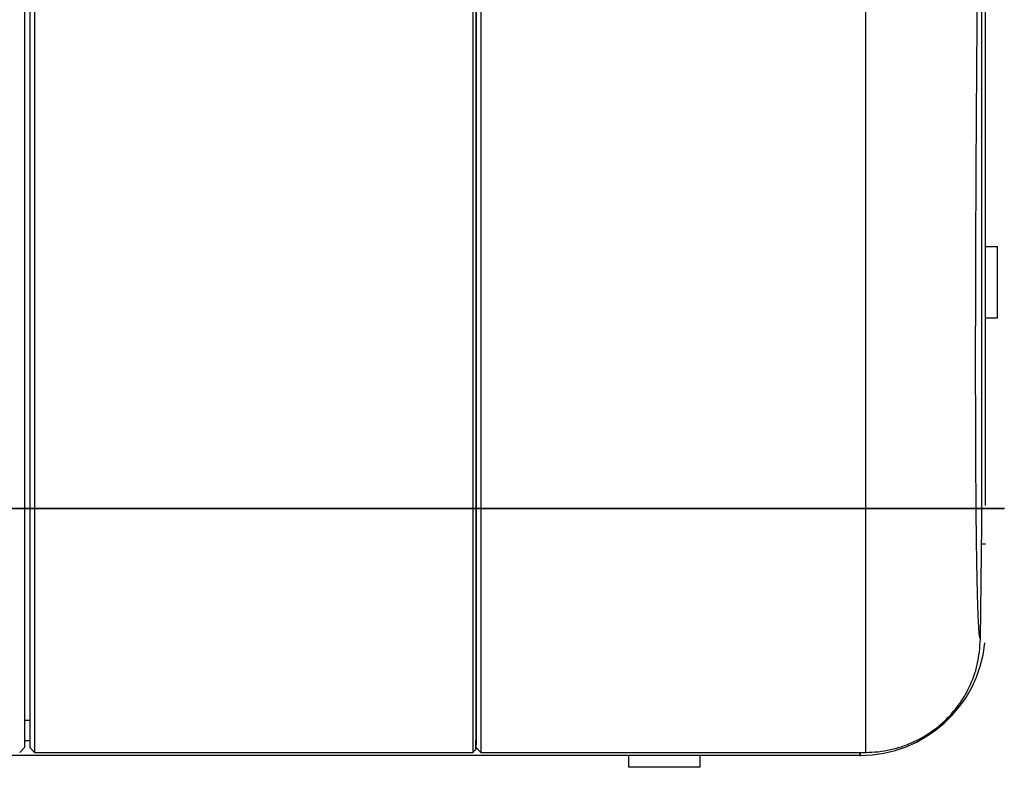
# Model space of a CAD drawing. Header units: millimetres. Extents: x -382 to 385, y -44 to 2191.
# Tile 305 of 339: x 220 to 385, y -44 to 82. Entities that reach past the tile are written whole.
import ezdxf

# ---------------------------------------------------------------- set-up
doc = ezdxf.new("R2010")
doc.units = ezdxf.units.MM
for name, color, linetype, true_color in [('ORTHO$6', 7, 'CONTINUOUS', 0xffffff), ('ORTHO$7', 7, 'CONTINUOUS', 0xffffff), ('ORTHO$8', 7, 'CONTINUOUS', 0xffffff)]:
    doc.layers.add(name, color=color, linetype=linetype, true_color=true_color)

msp = doc.modelspace()

# ---------------------------------------------------------------- linework, layer by layer
at = {"layer": 'ORTHO$6', "color": 7, "linetype": 'Continuous'}
for p, q in [((-359, 0, 1330.52), (361, 0, 1330.52)), ((361, 0, 1330.02), (-359, 0, 1330.02)), ((360.9, 0, 1369.52), (-358.9, 0, 1369.52)), ((-357.5, 0, 228.02), (359.5, 0, 228.02)), ((-354.5, 0), (356.5, 0)), ((-354, 0, 15.5), (356, 0, 15.5)), ((356, 0, 226.5), (-354, 0, 226.5)), ((174, 0, 1087.22), (354, 0, 1087.22)), ((354, 0, 1277.22), (174, 0, 1277.22)), ((256, 0, -18), (253.75, 0, -0.5)), ((304, 0, -0.5), (253.75, 0, -0.5)), ((304, 0, -18), (256, 0, -18)), ((258.5, 0, 130), (258.5, 0, 137.4)), ((272.5, 0, -20), (271.5, 0, -18)), ((304, 0, -20), (272.5, 0, -20)), ((293.5, 0, 137.4), (293.5, 0, 130)), ((304, 0, -18), (352, 0, -18)), ((304, 0, -0.5), (354.25, 0, -0.5)), ((304, 0, -20), (335.5, 0, -20)), ((307, 0, 1330.53), (307, 0, 1330.02)), ((308.5, 0, 1330.02), (308.5, 0, 1330.52)), ((311.5, 0, 1330.02), (311.5, 0, 1330.52)), ((312, 0, 1330.02), (312, 0, 1330.52)), ((319.9, 0, 1330.02), (319.9, 0, 1330.52)), ((328, 0, 1330.02), (328, 0, 1330.52)), ((336.5, 0, -18), (335.5, 0, -20)), ((336, 0, 1330.52), (336, 0, 1330.02)), ((336.5, 0, 1330.02), (336.5, 0, 1330.52)), ((339.5, 0, 1330.52), (339.5, 0, 1330.02)), ((339.5, 0, 1330.02), (339.5, 0, 1330.52)), ((341.95, 0, 1097.22), (341.95, 0, 1096.72)), ((341.95, 0, 1096.72), (343.45, 0, 1096.72)), ((341.95, 0, 1097.72), (341.95, 0, 1097.22)), ((343.45, 0, 1097.72), (341.95, 0, 1097.72)), ((341.95, 0, 1267.72), (341.95, 0, 1267.22)), ((343.45, 0, 1267.72), (341.95, 0, 1267.72)), ((341.95, 0, 1267.22), (341.95, 0, 1266.72)), ((341.95, 0, 1266.72), (343.45, 0, 1266.72)), ((342.5, 0, 1330.52), (342.5, 0, 1330.02)), ((343.45, 0, 1096.72), (343.5, 0, 1096.67)), ((343.5, 0, 1097.77), (343.45, 0, 1097.72)), ((343.5, 0, 1267.77), (343.45, 0, 1267.72)), ((343.45, 0, 1266.72), (343.5, 0, 1266.67)), ((343.5, 0, 1095.17), (344.5, 0, 1095.17)), ((343.5, 0, 1096.67), (343.5, 0, 1095.17)), ((343.5, 0, 1099.27), (343.5, 0, 1097.77)), ((344.5, 0, 1099.27), (343.5, 0, 1099.27)), ((343.5, 0, 1269.27), (343.5, 0, 1267.77)), ((344.5, 0, 1269.27), (343.5, 0, 1269.27)), ((343.5, 0, 1265.17), (344.5, 0, 1265.17)), ((343.5, 0, 1266.67), (343.5, 0, 1265.17)), ((344.5, 0, 1096.67), (344.55, 0, 1096.72)), ((344.5, 0, 1095.17), (344.5, 0, 1096.67)), ((344.5, 0, 1097.77), (344.5, 0, 1099.27)), ((344.55, 0, 1097.72), (344.5, 0, 1097.77)), ((344.5, 0, 1267.77), (344.5, 0, 1269.27)), ((344.55, 0, 1267.72), (344.5, 0, 1267.77)), ((344.5, 0, 1266.67), (344.55, 0, 1266.72)), ((344.5, 0, 1265.17), (344.5, 0, 1266.67)), ((344.55, 0, 1096.72), (346.05, 0, 1096.72)), ((346.05, 0, 1097.72), (344.55, 0, 1097.72)), ((346.05, 0, 1267.72), (344.55, 0, 1267.72)), ((344.55, 0, 1266.72), (346.05, 0, 1266.72)), ((346.05, 0, 1096.72), (346.05, 0, 1097.22)), ((346.05, 0, 1097.22), (346.05, 0, 1097.72)), ((346.05, 0, 1267.22), (346.05, 0, 1267.72)), ((346.05, 0, 1266.72), (346.05, 0, 1267.22)), ((351, 0, 226.52), (351, 0, 226.5)), ((351, 0, 228.02), (351, 0, 226.52)), ((354.25, 0, -0.5), (352, 0, -18)), ((352, 0, 1330.02), (352, 0, 1330.52)), ((354.5, 0, 226.5), (354.5, 0, 228.02)), ((354.5, 0, 228.02), (354.5, 0, 226.5)), ((356, 0, 224), (356, 0, 226.5)), ((356, 0, 15.5), (356, 0, 18)), ((357.1, 0, 8.16), (356.5, 0, 8.16)), ((356.5, 0, 228.02), (356.5, 0, 226)), ((356.5, 0, 4), (356.5, 0, 16)), ((356.5, 0), (356.5, 0, 4)), ((357, 0, 226.5), (356.5, 0, 226.5)), ((356.5, 0, 15.5), (357, 0, 15.5)), ((356.5, 0, 16), (356.5, 0, 17.5)), ((356.5, 0, 224.5), (356.5, 0, 226)), ((356.5, 0, 14.02), (360.5, 0, 14.02)), ((356.5, 0, 15.02), (359.5, 0, 15.02)), ((373, 0, 15.5), (357, 0, 15.5)), ((357, 0, 226.5), (373, 0, 226.5)), ((357, 0, 228.03), (357, 0, 226.51)), ((357.1, 0, 8.16), (357.1, 0, 9.16)), ((357.1, 0, 11.76), (357.1, 0, 9.16)), ((359, 0, 1092.22), (359, 0, 1272.22)), ((359.5, 0, 230.52), (359.5, 0, 228.02)), ((361, 0, 1329.02), (359.5, 0, 1327.52)), ((362, 0, 1219.72), (359.5, 0, 1219.72)), ((362, 0, 230.52), (359.5, 0, 230.52)), ((359.5, 0, 1144.72), (362, 0, 1144.72)), ((361, 0, 228.02), (359.5, 0, 228.02)), ((359.5, 0, 1218.72), (361.5, 0, 1218.72)), ((361.5, 0, 1145.72), (359.5, 0, 1145.72)), ((361, 0, 1329.02), (359.5, 0, 1327.52)), ((360.5, 0, 14.02), (361, 0, 14.02)), ((360.71, 0, 1330.32), (365, 0, 1330.32)), ((360.9, 0, 1367.02), (360.9, 0, 1365.02)), ((361, 0, 1365.02), (360.9, 0, 1365.02)), ((360.9, 0, 1367.02), (360.9, 0, 1369.52)), ((360.9, 0, 1369.52), (361, 0, 1369.52)), ((360.9, 0, 1367.02), (360.9, 0, 1363.52)), ((360.9, 0, 15.15), (360.9, 0, 15.5)), ((360.9, 0, 1363.66), (361.88, 0, 1363.66)), ((360.9, 0, 1364.52), (361, 0, 1364.52)), ((361, 0, 228.02), (362, 0, 228.02)), ((362, 0, 1329.02), (361, 0, 1329.02)), ((361, 0, 1329.02), (361, 0, 1329.02)), ((361, 0, 1330.02), (361, 0, 1330.02)), ((362, 0, 1330.02), (361, 0, 1330.02)), ((361, 0, 1333.02), (361, 0, 1330.52)), ((361, 0, 1348.11), (361, 0, 1333.02)), ((361, 0, 1219.72), (361, 0, 1219.22)), ((361, 0, 228.02), (361, 0, 228.52)), ((361, 0, 228.52), (361, 0, 230.52)), ((361, 0, 1144.72), (361, 0, 1145.22)), ((361, 0, 1219.22), (361, 0, 1218.72)), ((361, 0, 1145.72), (361, 0, 1145.22)), ((362, 0, 1329.02), (361, 0, 1329.02)), ((361, 0, 1330.02), (361, 0, 1329.02)), ((361, 0, 14.02), (361, 0, 14.07)), ((361, 0, 1331.04), (361.52, 0, 1331.04)), ((361, 0, 1331.6), (364.42, 0, 1331.6)), ((370.87, 0, 1358.4), (361.29, 0, 1348.82)), ((370.87, 0, 1357.9), (361.29, 0, 1348.32)), ((374, 0, 14.02), (361.5, 0, 14.02)), ((374, 0, 15.02), (361.5, 0, 15.02)), ((363.25, 0, 1331.04), (361.52, 0, 1331.04)), ((361.75, 0, 1331.04), (361.75, 0, 1331.11)), ((361.75, 0, 1331.11), (361.9, 0, 1331.11)), ((362.25, 0, 1331.11), (361.9, 0, 1331.11)), ((362, 0, 1309.42), (363, 0, 1309.42)), ((363, 0, 1302.62), (362, 0, 1302.62)), ((362, 0, 235.62), (363, 0, 239.35)), ((363, 0, 235.21), (362, 0, 235.48)), ((362, 0, 228.02), (363, 0, 228.02)), ((362, 0, 229.02), (363, 0, 229.02)), ((363, 0, 1330.02), (362, 0, 1330.02)), ((362, 0, 1329.02), (363, 0, 1329.02)), ((362, 0, 1329.02), (362, 0, 1330.02)), ((363, 0, 229.52), (362, 0, 229.52)), ((362, 0, 1328.52), (364, 0, 1328.52)), ((362, 0, 1219.22), (362, 0, 1218.22)), ((362, 0, 1146.22), (362, 0, 1145.22)), ((362, 0, 1144.72), (362, 0, 1145.22)), ((362, 0, 1219.22), (362, 0, 1219.72)), ((362, 0, 228.02), (362, 0, 228.52)), ((362, 0, 228.52), (362, 0, 230.52)), ((362, 0, 1219.72), (362, 0, 1329.02)), ((362, 0, 230.52), (362, 0, 1144.72)), ((362, 0, 1218.22), (362, 0, 1146.22)), ((362.25, 0, 1331.11), (362.25, 0, 1331.04)), ((363, 0, 229.02), (363, 0, 228.02)), ((363, 0, 228.02), (378.5, 0, 228.02)), ((363, 0, 229.02), (378.5, 0, 229.02)), ((363, 0, 1330.02), (363, 0, 1329.02)), ((364, 0, 1330.02), (363, 0, 1330.02)), ((363, 0, 1329.02), (364, 0, 1329.02)), ((379.5, 0, 229.52), (363, 0, 229.52)), ((363, 0, 229.52), (363, 0, 1327.52)), ((363.35, 0, 1331.02), (363.8, 0, 1331.02)), ((363.8, 0, 1333.02), (363.8, 0, 1346.95)), ((364.8, 0, 1331.52), (363.8, 0, 1331.52)), ((363.8, 0, 1330.52), (364.8, 0, 1330.52)), ((363.8, 0, 1331.52), (363.8, 0, 1330.52)), ((363.8, 0, 1332.52), (363.8, 0, 1333.02)), ((364, 0, 1330.02), (378.5, 0, 1330.02)), ((364, 0, 1329.02), (378.5, 0, 1329.02)), ((364, 0, 1328.52), (379.5, 0, 1328.52)), ((364.09, 0, 1347.66), (372.51, 0, 1356.07)), ((376.5, 0, 1332.02), (364.8, 0, 1332.02)), ((379.5, 0, 1331.52), (364.8, 0, 1331.52)), ((379.5, 0, 1330.52), (364.8, 0, 1330.52)), ((365, 0, 1328.52), (365, 0, 1329.02)), ((365, 0, 1330.02), (365, 0, 1330.52)), ((367, 0, 1331.52), (367, 0, 1332.02)), ((371, 0, 1332.02), (371, 0, 1331.52)), ((373, 0, 1330.52), (373, 0, 1330.02)), ((373, 0, 1329.02), (373, 0, 1328.52)), ((378.5, 0, 226.5), (373, 0, 226.5)), ((378.5, 0, 15.5), (373, 0, 15.5)), ((374, 0, 14.02), (375, 0, 14.02)), ((375, 0, 15.02), (374, 0, 15.02)), ((375, 0, 15.02), (375, 0, 14.02)), ((375, 0, 14.02), (376, 0, 14.02)), ((375, 0, 15.02), (376, 0, 15.02)), ((379.5, 0, 225.5), (376, 0, 225.5)), ((376, 0, 16.5), (379.5, 0, 16.5)), ((378.5, 0, 225.5), (376, 0, 225.5)), ((378.5, 0, 16.5), (376, 0, 16.5)), ((376, 0, 1348.52), (377.5, 0, 1348.52)), ((376, 0, 14.02), (378.5, 0, 14.02)), ((376, 0, 15.02), (378.5, 0, 15.02)), ((376.88, 0, 1331.6), (378.91, 0, 1331.6)), ((379.5, 0, 1333.02), (377.5, 0, 1333.02)), ((379.5, 0, 1332.52), (377.5, 0, 1332.52)), ((378, 0, 221.5), (378, 0, 20.5)), ((378, 0, 1329.02), (378, 0, 1328.52)), ((378, 0, 1329.02), (378.58, 0, 1329.02)), ((378.5, 0, 225.5), (379.5, 0, 225.5)), ((379.5, 0, 226.5), (378.5, 0, 226.5)), ((378.5, 0, 15.5), (379.5, 0, 15.5)), ((379.5, 0, 16.5), (378.5, 0, 16.5)), ((378.5, 0, 228.02), (379.5, 0, 228.02)), ((379.5, 0, 229.02), (378.5, 0, 229.02)), ((379.5, 0, 1330.02), (378.5, 0, 1330.02)), ((378.5, 0, 1329.02), (379.5, 0, 1329.02)), ((378.5, 0, 14.02), (379.5, 0, 14.02)), ((379.5, 0, 15.02), (378.5, 0, 15.02)), ((378.91, 0, 1331.6), (378.89, 0, 1332.52)), ((378.91, 0, 1331.52), (378.91, 0, 1331.6)), ((378.91, 0, 1332.52), (378.92, 0, 1331.52)), ((381.5, 0, 16.5), (379.5, 0, 16.5)), ((381.5, 0, 225.5), (379.5, 0, 225.5)), ((379.5, 0, 225.5), (379.5, 0, 226.5)), ((379.5, 0, 15.5), (379.5, 0, 16.5)), ((379.5, 0, 225.5), (381.5, 0, 225.5)), ((379.5, 0, 16.5), (381.5, 0, 16.5)), ((381.5, 0, 229.02), (379.5, 0, 229.02)), ((379.5, 0, 228.02), (379.5, 0, 229.02)), ((381.5, 0, 1329.02), (379.5, 0, 1329.02)), ((379.5, 0, 1329.02), (379.5, 0, 1330.02)), ((380.5, 0, 1330.02), (379.5, 0, 1330.02)), ((379.5, 0, 1328.52), (381.5, 0, 1328.52)), ((379.5, 0, 229.52), (381.5, 0, 229.52)), ((381.5, 0, 15.02), (379.5, 0, 15.02)), ((379.5, 0, 14.02), (379.5, 0, 15.02)), ((379.5, 0, 1328.58), (379.5, 0, 1329.02)), ((379.85, 0, 15.52), (381.5, 0, 15.52)), ((382, 0, 1333.02), (381.33, 0, 1333.02)), ((381.4, 0, 1329.85), (381.4, 0, 1330.88)), ((382, 0, 1332.52), (381.95, 0, 1332.52)), ((384, 0, 1300.02), (382, 0, 1300.02)), ((382, 0, 1312.02), (384, 0, 1312.02)), ((382, 0, 18), (382, 0, 224)), ((383, 0, 1294.02), (382, 0, 1294.02)), ((383, 0, 1326.02), (382, 0, 1326.02)), ((382, 0, 1087.22), (383, 0, 1087.22)), ((382, 0, 1333.02), (382, 0, 1348.52)), ((382, 0, 230.52), (382, 0, 1327.52)), ((382, 0, 1332.52), (382, 0, 1333.02)), ((382, 0, 16.52), (382, 0, 17.98)), ((382, 0, 224.04), (382, 0, 230.54)), ((382, 0, 15.52), (382, 0, 16.52)), ((384.2, 0, 1091.62), (383, 0, 1091.62)), ((384.2, 0, 1278.42), (383, 0, 1278.42)), ((383, 0, 1289.62), (384.2, 0, 1289.62)), ((383, 0, 1130.52), (384, 0, 1130.52)), ((384, 0, 1118.52), (383, 0, 1118.52)), ((383, 0, 1102.82), (384.2, 0, 1102.82)), ((383, 0, 1289.02), (383, 0, 1294.02)), ((383, 0, 1294.02), (383, 0, 1295.02)), ((383, 0, 1325.02), (383, 0, 1326.02)), ((383, 0, 1289.02), (383, 0, 1092.22)), ((383, 0, 1326.02), (383, 0, 1327.02)), ((383, 0, 1087.22), (383, 0, 1092.22)), ((383, 0, 1295.02), (383, 0, 1300.02)), ((383, 0, 1312.02), (383, 0, 1325.02)), ((383, 0, 1327.52), (383, 0, 1327.02)), ((384, 0, 1306.02), (384, 0, 1312.02)), ((384, 0, 1306.02), (384, 0, 1300.02)), ((384, 0, 1124.52), (384, 0, 1130.52)), ((384, 0, 1124.52), (384, 0, 1118.52)), ((384.2, 0, 1091.62), (384.2, 0, 1094.16)), ((384.2, 0, 1094.16), (384.2, 0, 1102.82)), ((384.2, 0, 1278.42), (384.2, 0, 1280.96)), ((384.2, 0, 1280.96), (384.2, 0, 1289.62)), ((385.17, 0, 1096.5), (384.93, 0, 1096.5)), ((385.17, 0, 1283.3), (384.93, 0, 1283.3)), ((385.17, 0, 1097.94), (385.1, 0, 1097.94)), ((385.17, 0, 1097.96), (385.1, 0, 1097.96)), ((385.17, 0, 1284.74), (385.1, 0, 1284.74)), ((385.17, 0, 1284.76), (385.1, 0, 1284.76))]:
    msp.add_line(p, q, dxfattribs=at)
at = {"layer": 'ORTHO$6', "color": 252, "linetype": 'Continuous'}
for p, q in [((361, 0, 1333.02), (-359, 0, 1333.02)), ((-358.9, 0, 1367.02), (360.9, 0, 1367.02)), ((359.5, 0, 230.52), (-357.5, 0, 230.52)), ((-357.5, 0, 1327.52), (359.5, 0, 1327.52)), ((356.5, 0, 4), (-354.5, 0, 4)), ((356, 0, 18), (-354, 0, 18)), ((-354, 0, 224), (356, 0, 224)), ((351, 0, 226.52), (-349, 0, 226.52)), ((304, 0, -0.5), (304, 0, 0)), ((304, 0, -0.5), (304, 0, -18)), ((304, 0, -20), (304, 0, -18)), ((332, 0, 1330.52), (332, 0, 1330.02)), ((340, 0, 1097.22), (341.95, 0, 1097.22)), ((340, 0, 1267.22), (341.95, 0, 1267.22)), ((348, 0, 1097.22), (346.05, 0, 1097.22)), ((348, 0, 1267.22), (346.05, 0, 1267.22)), ((356.5, 0, 9.16), (357.1, 0, 9.16)), ((359.5, 0, 1327.52), (359.5, 0, 1219.72)), ((359.5, 0, 1144.72), (359.5, 0, 230.52)), ((360.5, 0, 14.23), (360.5, 0, 14.02)), ((360.51, 0, 1330.16), (360.51, 0, 1330.02)), ((361, 0, 1367.02), (360.9, 0, 1367.02)), ((362, 0, 228.52), (361, 0, 228.52)), ((361, 0, 1330.02), (361, 0, 1329.02)), ((361, 0, 1369.52), (361, 0, 1367.02)), ((361, 0, 1367.02), (361, 0, 1365.02)), ((362, 0, 1145.22), (361, 0, 1145.22)), ((361, 0, 1219.22), (362, 0, 1219.22)), ((361, 0, 15.11), (361, 0, 15.5)), ((361, 0, 1365.02), (361, 0, 1364.52)), ((361.29, 0, 14.02), (361.29, 0, 14.03)), ((361.9, 0, 1331.11), (361.9, 0, 1331.04)), ((362, 0, 1306.02), (363, 0, 1306.02)), ((364, 0, 1329.02), (364, 0, 1330.02)), ((364.8, 0, 1330.52), (364.8, 0, 1331.52)), ((374, 0, 15.02), (374, 0, 14.02)), ((376, 0, 14.02), (376, 0, 15.02)), ((379.5, 0, 1348.52), (377.5, 0, 1348.52)), ((378.5, 0, 16.5), (378.5, 0, 15.5)), ((378.5, 0, 226.5), (378.5, 0, 225.5)), ((378.5, 0, 229.02), (378.5, 0, 228.02)), ((378.5, 0, 1330.02), (378.5, 0, 1329.02)), ((378.5, 0, 15.02), (378.5, 0, 14.02)), ((378.58, 0, 1329.02), (378.58, 0, 1329.02)), ((379.5, 0, 225.5), (379.5, 0, 16.5)), ((379.5, 0, 1333.02), (379.5, 0, 1348.52)), ((382, 0, 1348.52), (379.5, 0, 1348.52)), ((379.5, 0, 1328.52), (379.5, 0, 229.52)), ((379.5, 0, 1328.58), (379.5, 0, 1328.52)), ((379.5, 0, 1333.02), (379.5, 0, 1332.52)), ((379.5, 0, 229.53), (379.5, 0, 229.02)), ((379.5, 0, 228.04), (379.5, 0, 226.51)), ((379.6, 0, 1331.53), (379.58, 0, 1332.52)), ((382, 0, 1306.02), (384, 0, 1306.02)), ((382, 0, 1289.02), (383, 0, 1289.02)), ((383, 0, 1092.22), (382, 0, 1092.22)), ((382, 0, 1325.02), (383, 0, 1325.02)), ((383, 0, 1295.02), (382, 0, 1295.02)), ((383, 0, 1327.02), (382, 0, 1327.02)), ((383, 0, 1094.16), (384.2, 0, 1094.16)), ((383, 0, 1280.96), (384.2, 0, 1280.96)), ((383, 0, 1124.52), (384, 0, 1124.52))]:
    msp.add_line(p, q, dxfattribs=at)
at = {"layer": 'ORTHO$6', "color": 7, "linetype": 'Continuous', "extrusion": (0, -1, 0)}
for centre, radius in [((263.5, 1182.22), 92.5), ((367, 60.5), 2), ((367, 181.5), 2), ((367, 181.5), 1.45), ((367, 60.5), 1.45)]:
    msp.add_circle(centre, radius, dxfattribs=at)
at = {"layer": 'ORTHO$6', "color": 7, "linetype": 'Continuous', "extrusion": (0, 1, 0)}
for radius in [19, 16, 14.2]:
    msp.add_circle((-276, 130), radius, dxfattribs=at)
for centre, radius, start, end in [((-220.5, 1322.47), 8.3, 104.0957, 114.5396), ((-276, 130), 17.5, 180, 0), ((-276, 130), 17.8, 10.5356, 169.4644), ((-298.63, -12), 15, 50.0555, 53.1306), ((-309.37, -12), 15, 126.8694, 129.9445), ((-344, 1097.22), 5.6, 0, 180), ((-344, 1267.22), 5.6, 0, 180), ((-344, 1097.22), 4, 0, 180), ((-344, 1267.22), 4, 0, 180), ((-353, 1331.02), 1, 270, 329.9991), ((-354, 1092.22), 5, 180, 270), ((-354, 1272.22), 5, 90, 180), ((-357, 16), 0.5, 270, 0), ((-357, 226), 0.5, 0, 90), ((-361.5, 16.52), 2.5, 270, 335.8125), ((-360, 1331.02), 1, 210.0009, 270), ((-361.5, 16.52), 1.5, 270, 316.9322), ((-361, 1348.52), 15, 89.618, 130.904), ((-361, 1348.52), 21, 90, 180), ((-361, 1348.02), 16.5, 90, 178.2633), ((-361.5, 1218.22), 0.5, 90, 180), ((-361.5, 1146.22), 0.5, 180, 270), ((-362, 1321.12), 10, 88.5675, 90), ((-364, 1327.52), 1, 0, 90), ((-362, 1321.12), 10, 97.1808, 100.3698), ((-364.8, 1346.95), 1, 0, 45), ((-364.8, 1333.02), 1, 270, 0), ((-364.8, 1332.52), 1, 270, 0), ((-370.17, 1359.11), 1, 130.904, 225), ((-370.17, 1358.61), 1, 165.5239, 225), ((-373.21, 1355.37), 1, 45, 150.7493), ((-373, 20.5), 5, 180, 270), ((-373, 221.5), 5, 90, 180), ((-361, 1348.52), 15, 150.7493, 180), ((-376.5, 1333.02), 1, 180, 270), ((-376.5, 1332.52), 1, 180, 270), ((-379.5, 224), 2.5, 90, 143.1301), ((-379.5, 1333.02), 1.5, 180, 270), ((-379.5, 1327.52), 2.5, 90, 143.1301), ((-376.7, 1284.02), 8.5, 151.9275, 173.8259), ((-376.7, 1097.22), 8.5, 151.9275, 173.8259), ((-376.7, 1284.02), 8.5, 186.1741, 208.0725), ((-376.7, 1097.22), 8.5, 186.1741, 208.0725)]:
    msp.add_arc(centre, radius, start, end, dxfattribs=at)
at = {"layer": 'ORTHO$6', "color": 7, "linetype": 'Continuous', "extrusion": (0, -1, 0)}
for centre, radius, start, end in [((344, 1097.22), 5.6, 180, 0), ((344, 1267.22), 5.6, 180, 0), ((344, 1097.22), 4, 180, 0), ((344, 1267.22), 4, 180, 0), ((356, 17.5), 0.5, 0, 90), ((356, 224.5), 0.5, 270, 0), ((356.4, 11.76), 0.7, 0, 81.7861), ((359.5, 1145.22), 0.5, 90, 270), ((359.5, 1219.22), 0.5, 90, 270), ((361, 1348.52), 16.5, 0, 90), ((362, 1348.11), 1, 135, 180), ((362, 1347.61), 1, 135, 180), ((361, 235.75), 2.5, 293.5746, 323.1223), ((379.5, 18), 2.5, 270, 323.1301), ((379.5, 230.52), 2.5, 270, 323.1301), ((379.5, 230.52), 1.5, 270, 318.1894), ((379.5, 1333.02), 2.5, 270, 0), ((379.5, 1327.52), 1.5, 41.8106, 90), ((379.5, 16.52), 2.5, 270, 323.1301), ((379.5, 16.52), 1.5, 270, 318.1894), ((379.5, 1332.52), 2.5, 270, 0), ((380.5, 1327.52), 2.5, 0, 90), ((379.5, 18), 2.5, 323.1301, 0), ((379.5, 224), 2.5, 0, 36.8699), ((379.5, 230.52), 2.5, 323.1301, 0), ((379.5, 1327.52), 2.5, 0, 36.8699), ((379.5, 16.52), 2.5, 323.1301, 0)]:
    msp.add_arc(centre, radius, start, end, dxfattribs=at)
at = {"layer": 'ORTHO$6', "color": 252, "linetype": 'Continuous', "extrusion": (0, -1, 0)}
msp.add_arc((361, 1348.52), 18.5, 0, 90, dxfattribs=at)
at = {"layer": 'ORTHO$6', "color": 7, "linetype": 'Continuous', "extrusion": (0, 1, 0)}
for centre, major_axis, ratio, start_param, end_param in [((220.26, 0, 1322.47), (0, 0, -8.3), 0.383049, 3.385566, 3.44409), ((220.12, 0, 1322.94), (6.36, 0, 5.22), 0.837182, 5.456095, 5.520512), ((220.74, 0, 1322.47), (0, 0, 8.3), 0.383049, 0.243973, 0.302497), ((362, 0, 1321.12), (0, 0, -10), 0.383049, 3.141593, 3.166595), ((378.58, 0, 1328.32), (1, 0), 0.707107, 4.712389, 5.892654), ((379.5, 0, 1327.52), (1.5, 0), 0.707107, 4.712389, 5.052245), ((376.7, 0, 1096.1), (-8.25, 0), 0.837169, 3.141593, 3.202243), ((376.7, 0, 1096.81), (-8.49, 0), 0.546944, 3.206456, 3.385602), ((376.7, 0, 1096.95), (-8.49, 0), 0.837169, 2.897584, 3.076729), ((376.7, 0, 1097.64), (8.49, 0), 0.546944, 0.064864, 0.244009), ((376.7, 0, 1096.1), (-8.25, 0), 0.837169, 3.080943, 3.141593), ((376.7, 0, 1098.94), (8.25, 0), 0.546944, 6.222535, 6.343835), ((376.7, 0, 1097.5), (8.49, 0), 0.837169, 6.039176, 6.218322), ((376.7, 0, 1282.9), (-8.25, 0), 0.837169, 3.141593, 3.202243), ((376.7, 0, 1283.61), (-8.49, 0), 0.546944, 3.206456, 3.385602), ((376.7, 0, 1283.75), (-8.49, 0), 0.837169, 2.897584, 3.076729), ((376.7, 0, 1284.44), (8.49, 0), 0.546944, 0.064864, 0.244009), ((376.7, 0, 1282.9), (-8.25, 0), 0.837169, 3.080943, 3.141593), ((376.7, 0, 1285.74), (8.25, 0), 0.546944, 6.222535, 6.343835), ((376.7, 0, 1284.3), (8.49, 0), 0.837169, 6.039176, 6.218322), ((376.7, 0, 1097.38), (8.47, 0), 0.978716, 6.27901, 6.287361), ((376.7, 0, 1097.95), (8.47, 0), 0.20522, 6.27901, 6.287361), ((376.7, 0, 1284.18), (8.47, 0), 0.978716, 6.27901, 6.287361), ((376.7, 0, 1284.75), (8.47, 0), 0.20522, 6.27901, 6.287361)]:
    msp.add_ellipse(centre, major_axis=major_axis, ratio=ratio, start_param=start_param, end_param=end_param, dxfattribs=at)
at = {"layer": 'ORTHO$6', "color": 252, "linetype": 'Continuous', "extrusion": (0, 1, 0)}
for centre, major_axis, ratio, start_param, end_param in [((362, 0, 1321.12), (0, 0, 10), 0.383049, 6.019066, 6.157857), ((362, 0, 1321.12), (0, 0, 10), 0.383049, 6.258183, 6.283185), ((379.4, 0, 1330.85), (2, 0), 0.707107, 6.265732, 6.986624), ((376.7, 0, 1097.22), (-8.5, 0), 0.546944, 3.385171, 3.63155), ((376.7, 0, 1284.02), (-8.5, 0), 0.546944, 3.385171, 3.63155)]:
    msp.add_ellipse(centre, major_axis=major_axis, ratio=ratio, start_param=start_param, end_param=end_param, dxfattribs=at)
at = {"layer": 'ORTHO$6', "color": 7, "linetype": 'Continuous', "extrusion": (0, -1, 0)}
for centre, ratio, start_param, end_param in [((379.5, 0, 18), 0.998667, 5.639684, 6.283185), ((379.5, 0, 224), 0.998667, 0, 0.643501), ((379.5, 0, 1327.52), 0.666667, 0, 0.643501), ((379.5, 0, 230.52), 0.666667, 5.639684, 6.283185), ((379.5, 0, 16.52), 0.666667, 5.639684, 6.283185)]:
    msp.add_ellipse(centre, major_axis=(2.5, 0), ratio=ratio, start_param=start_param, end_param=end_param, dxfattribs=at)
at = {"layer": 'ORTHO$6', "color": 7, "linetype": 'Continuous'}
msp.add_open_spline([(360.9, 0, 1369.52), (360.9, 0, 1369.52), (360.9, 0, 1369.25), (360.9, 0, 1368.33), (360.9, 0, 1367.68), (360.9, 0, 1367.02)], degree=3, knots=[0, 0, 0, 0, 0.5, 0.5, 1, 1, 1, 1], dxfattribs=at)
for points in [[(360.9, 0, 15.02), (360.9, 0, 15.02), (360.9, 0, 15.21), (360.9, 0, 15.5)], [(360.9, 0, 1366.52), (360.9, 0, 1366.62), (360.9, 0, 1366.71), (360.9, 0, 1366.81)], [(379.5, 0, 1333.02), (380.19, 0, 1333.02), (380.87, 0, 1333.02), (381.33, 0, 1333.02)], [(379.5, 0, 1332.52), (380.01, 0, 1332.52), (380.51, 0, 1332.52), (380.92, 0, 1332.52)], [(381.28, 0, 14.78), (381.49, 0, 14.99), (381.67, 0, 15.24), (381.79, 0, 15.52)], [(381.4, 0, 1330.95), (381.4, 0, 1330.91), (381.4, 0, 1330.88), (381.4, 0, 1330.85)]]:
    msp.add_open_spline(points, degree=3, dxfattribs=at)
at = {"layer": 'ORTHO$7', "color": 7, "linetype": 'Continuous'}
for p, q in [((360.9, 0, 14.02), (-358.9, 0, 14.02)), ((-358.9, 0, 1369.02), (360.9, 0, 1369.02)), ((-358.9, 0, 1187.02), (360.9, 0, 1187.02)), ((356.5, 0), (-354.5, 0)), ((-40, 0, 1369.52), (360.9, 0, 1369.52)), ((270.57, 0, 1187.13), (218.66, 0, 1187.13)), ((220.5, 0, 1368.21), (219.7, 0, 1369.01)), ((220.5, 0, 1189.82), (219.7, 0, 1189.02)), ((219.9, 0, 1187.02), (219.9, 0, 1187.13)), ((220.5, 0, 1191.07), (221.4, 0, 1191.07)), ((220.5, 0, 1191.04), (220.5, 0, 1189.82)), ((220.5, 0, 1368.21), (220.5, 0, 1191.04)), ((220.5, 0, 1192.02), (221.4, 0, 1192.02)), ((221.4, 0, 1363.62), (220.5, 0, 1363.62)), ((222.2, 0, 1369.02), (221.4, 0, 1368.22)), ((221.4, 0, 1368.22), (221.4, 0, 1191.04)), ((221.4, 0, 1189.82), (221.4, 0, 1191.04)), ((221.4, 0, 1189.82), (222.2, 0, 1189.02)), ((222.2, 0, 1189.02), (295.88, 0, 1189.02)), ((295.85, 0, 1369.02), (222.2, 0, 1369.02)), ((222.2, 0, 1189.02), (222.2, 0, 1191.05)), ((222.2, 0, 1369.02), (222.2, 0, 1191.05)), ((253.75, 0, -0.5), (256, 0, -18)), ((347.52, 0, -0.5), (253.75, 0, -0.5)), ((345.57, 0, -18), (256, 0, -18)), ((270.57, 0, 1187.13), (271.83, 0, 1189.02)), ((271.17, 0, 1188.02), (272.4, 0, 1188.02)), ((271.5, 0, -18), (272.5, 0, -20)), ((272.4, 0, 1187.85), (272.4, 0, 1189.02)), ((272.4, 0, 1187.02), (272.4, 0, 1187.85)), ((290.63, 0, 1187.85), (272.4, 0, 1187.85)), ((272.5, 0, -20), (331.28, 0, -20)), ((273.93, 0, 1189.02), (273.4, 0, 1188.17)), ((290.63, 0, 1188.17), (273.4, 0, 1188.17)), ((273.4, 0, 1189.02), (273.4, 0, 1188.17)), ((290.62, 0, 1187.02), (290.63, 0, 1187.85)), ((290.65, 0, 1189.02), (290.63, 0, 1188.17)), ((290.63, 0, 1187.85), (290.63, 0, 1188.17)), ((290.67, 0, 1187.02), (290.71, 0, 1189.02)), ((293.65, 0, 1187.02), (293.7, 0, 1189.02)), ((296.38, 0, 1189.52), (295.88, 0, 1189.02)), ((296.38, 0, 1366.33), (296.36, 0, 1368.35)), ((296.39, 0, 1365.53), (296.38, 0, 1366.33)), ((297.2, 0, 1369.02), (296.4, 0, 1368.22)), ((296.4, 0, 1368.22), (296.4, 0, 1191.04)), ((296.4, 0, 1189.82), (296.4, 0, 1191.04)), ((296.4, 0, 1189.82), (297.2, 0, 1189.02)), ((297.2, 0, 1189.02), (361.88, 0, 1189.02)), ((361.88, 0, 1369.02), (297.2, 0, 1369.02)), ((297.2, 0, 1369.02), (297.2, 0, 1191.05)), ((297.2, 0, 1189.02), (297.2, 0, 1191.05)), ((323.5, 0, 1168.52), (323.5, 0, 1166.52)), ((332.5, 0, 1168.52), (323.5, 0, 1168.52)), ((323.5, 0, 1166.52), (332.5, 0, 1166.52)), ((331.28, 0, -20), (335.5, 0, -20)), ((332.5, 0, 1166.52), (332.5, 0, 1168.52)), ((335.5, 0, -20), (336.5, 0, -18)), ((345.57, 0, -18), (352, 0, -18)), ((347.52, 0, -0.5), (354.25, 0, -0.5)), ((352, 0, -18), (354.25, 0, -0.5)), ((353.91, 0, 1187.02), (353.91, 0, 1189.02)), ((353.91, 0, 1188.02), (356.09, 0, 1188.02)), ((356, 0, 1187.02), (356, 0, 1187.61)), ((356.5, 0, 8.16), (357.1, 0, 8.16)), ((356.5, 0, 4), (356.5, 0)), ((356.5, 0, 14.02), (356.5, 0, 4)), ((357, 0, 1188.61), (378.58, 0, 1188.61)), ((378.58, 0, 1188.61), (357, 0, 1188.61)), ((357.1, 0, 8.16), (357.1, 0, 9.16)), ((357.1, 0, 9.16), (357.1, 0, 11.76)), ((360.9, 0, 14.02), (361, 0, 14.02)), ((360.9, 0, 16.52), (360.9, 0, 15.02)), ((360.9, 0, 16.52), (360.9, 0, 14.02)), ((360.9, 0, 1369.02), (360.9, 0, 1369.02)), ((361, 0, 1369.02), (360.9, 0, 1369.02)), ((361, 0, 1187.02), (360.9, 0, 1187.02)), ((360.9, 0, 1187.02), (360.9, 0, 1184.52)), ((360.9, 0, 1369.52), (360.9, 0, 1369.02)), ((360.9, 0, 1369.52), (360.9, 0, 1369.28)), ((361, 0, 1369.52), (360.9, 0, 1369.52)), ((361, 0, 14.02), (379.5, 0, 14.02)), ((379.5, 0, 1187.02), (361, 0, 1187.02)), ((361.87, 0, 1191.05), (361.87, 0, 1369.02)), ((378, 0, 1188.61), (378, 0, 1188.61)), ((382, 0, 1187.99), (379.5, 0, 1187.99)), ((381.4, 0, 1331.22), (381.17, 0, 1349.96)), ((382, 0, 1186.22), (381.33, 0, 1186.22)), ((381.38, 0, 1332.52), (382, 0, 1332.52)), ((381.4, 0, 1191.05), (381.4, 0, 1330.88)), ((381.79, 0, 15.52), (382, 0, 15.52)), ((384, 0, 1312.02), (382, 0, 1312.02)), ((382, 0, 1300.02), (384, 0, 1300.02)), ((384, 0, 1130.52), (382, 0, 1130.52)), ((382, 0, 1118.52), (384, 0, 1118.52)), ((382, 0, 1326.02), (383, 0, 1326.02)), ((383, 0, 1087.22), (382, 0, 1087.22)), ((382, 0, 224), (382, 0, 18)), ((382, 0, 1186.22), (382, 0, 1187.99)), ((382, 0, 1187.99), (382, 0, 1327.52)), ((382, 0, 1348.02), (382, 0, 1332.52)), ((382, 0, 1186.22), (382, 0, 1184.52)), ((382, 0, 15.52), (382, 0, 16.52)), ((382, 0, 1184.52), (382, 0, 16.52)), ((382, 0, 1348.52), (382, 0, 1348.02)), ((384.2, 0, 1102.82), (383, 0, 1102.82)), ((383, 0, 1091.62), (384.2, 0, 1091.62)), ((384.2, 0, 1289.62), (383, 0, 1289.62)), ((383, 0, 1278.42), (384.2, 0, 1278.42)), ((383, 0, 1326.02), (383, 0, 1325.02)), ((383, 0, 1092.22), (383, 0, 1087.22)), ((383, 0, 1327.02), (383, 0, 1326.02)), ((383, 0, 1092.22), (383, 0, 1118.53)), ((383, 0, 1130.53), (383, 0, 1300.02)), ((383, 0, 1312.02), (383, 0, 1325.02)), ((383, 0, 1327.02), (383, 0, 1327.52)), ((384, 0, 1124.52), (384, 0, 1118.52)), ((384, 0, 1306.02), (384, 0, 1300.02)), ((384, 0, 1306.02), (384, 0, 1312.02)), ((384, 0, 1124.52), (384, 0, 1130.52)), ((384.2, 0, 1091.62), (384.2, 0, 1100.29)), ((384.2, 0, 1100.29), (384.2, 0, 1102.82)), ((384.2, 0, 1287.09), (384.2, 0, 1289.62)), ((384.2, 0, 1278.42), (384.2, 0, 1287.09)), ((385.17, 0, 1097.94), (384.93, 0, 1097.94)), ((385.17, 0, 1284.74), (384.93, 0, 1284.74)), ((385.17, 0, 1096.5), (385.1, 0, 1096.5)), ((385.17, 0, 1096.49), (385.1, 0, 1096.49)), ((385.17, 0, 1283.29), (385.1, 0, 1283.29)), ((385.17, 0, 1283.3), (385.1, 0, 1283.3))]:
    msp.add_line(p, q, dxfattribs=at)
at = {"layer": 'ORTHO$7', "color": 252, "linetype": 'Continuous'}
for p, q in [((-358.9, 0, 16.52), (360.9, 0, 16.52)), ((360.9, 0, 1184.52), (-358.9, 0, 1184.52)), ((-354.5, 0, 4), (356.5, 0, 4)), ((220.5, 0, 1368.21), (219.7, 0, 1369.01)), ((220.5, 0, 1191.04), (219.7, 0, 1191.05)), ((221.39, 0, 1366.52), (220.49, 0, 1366.52)), ((220.5, 0, 1195.07), (221.4, 0, 1195.07)), ((221.4, 0, 1191.04), (222.2, 0, 1191.05)), ((221.4, 0, 1368.22), (222.2, 0, 1369.02)), ((222.2, 0, 1191.05), (295.85, 0, 1191.05)), ((296.4, 0, 1368.22), (297.2, 0, 1369.02)), ((296.4, 0, 1191.04), (297.2, 0, 1191.05)), ((297.2, 0, 1191.05), (361.88, 0, 1191.05)), ((331.28, 0, -20), (332.15, 0, -18)), ((347.52, 0, -0.5), (345.57, 0, -18)), ((357.1, 0, 9.16), (356.5, 0, 9.16)), ((357, 0, 1188.61), (357, 0, 1189.02)), ((361, 0, 16.52), (360.9, 0, 16.52)), ((360.9, 0, 1184.52), (361, 0, 1184.52)), ((361, 0, 14.02), (361, 0, 16.52)), ((361, 0, 1369.02), (361, 0, 1369.02)), ((361, 0, 1184.52), (382, 0, 1184.52)), ((382, 0, 16.52), (361, 0, 16.52)), ((361, 0, 1184.52), (361, 0, 1187.02)), ((361, 0, 16.52), (361, 0, 1184.52)), ((361, 0, 1369.52), (361, 0, 1369.27)), ((379.5, 0, 1187.99), (379.5, 0, 1187.02)), ((379.5, 0, 1187.99), (379.5, 0, 1189.03)), ((381.17, 0, 1191.05), (381.4, 0, 1191.05)), ((381.19, 0, 1348.02), (382, 0, 1348.02)), ((382, 0, 1348.52), (381.99, 0, 1348.52)), ((382, 0, 1306.02), (384, 0, 1306.02)), ((382, 0, 1092.22), (383, 0, 1092.22)), ((383, 0, 1325.02), (382, 0, 1325.02)), ((382, 0, 1327.02), (383, 0, 1327.02)), ((382, 0, 1124.52), (384, 0, 1124.52)), ((383, 0, 1100.29), (384.2, 0, 1100.29)), ((383, 0, 1287.09), (384.2, 0, 1287.09))]:
    msp.add_line(p, q, dxfattribs=at)
at = {"layer": 'ORTHO$7', "color": 7, "linetype": 'Continuous', "extrusion": (0, 1, 0)}
msp.add_circle((-328, 1167.52), 6.25, dxfattribs=at)
at = {"layer": 'ORTHO$7', "color": 7, "linetype": 'Continuous', "extrusion": (0, -1, 0)}
for centre, radius, start, end in [((298.63, -12), 15, 126.8694, 129.9445), ((309.37, -12), 15, 50.0555, 53.1306), ((328, 1167.52), 6, 0, 180), ((361, 1348.02), 21, 87.5405, 90), ((361, 1348.52), 21, 0, 90), ((361, 1348.02), 21, 0, 83.925), ((379.5, 16.52), 2.5, 270, 0), ((379.5, 1184.52), 2.5, 0, 90), ((376.7, 1097.22), 8.5, 6.1741, 28.0725), ((376.7, 1097.22), 8.5, 331.9275, 353.8259), ((376.7, 1284.02), 8.5, 6.1741, 28.0725), ((376.7, 1284.02), 8.5, 331.9275, 353.8259)]:
    msp.add_arc(centre, radius, start, end, dxfattribs=at)
at = {"layer": 'ORTHO$7', "color": 7, "linetype": 'Continuous', "extrusion": (0, 1, 0)}
for centre, radius, start, end in [((-328, 1167.52), 6, 180, 0), ((-357, 1187.61), 1, 0, 90), ((-356.4, 11.76), 0.7, 98.2139, 180), ((-378.58, 1187.61), 1, 90, 157.6242), ((-380.5, 1327.52), 2.5, 111.2203, 180), ((-379.5, 1327.52), 2.5, 140.4323, 180), ((-379.5, 1332.52), 2.5, 180, 219.3145)]:
    msp.add_arc(centre, radius, start, end, dxfattribs=at)
at = {"layer": 'ORTHO$7', "color": 252, "linetype": 'Continuous', "extrusion": (0, -1, 0)}
for centre, major_axis, ratio, start_param, end_param in [((308.65, 0, -12), (0, 0, -15), 0.866025, 2.44443, 2.4981), ((376.7, 0, 1097.22), (-8.5, 0), 0.546944, 3.385171, 3.63155), ((376.7, 0, 1284.02), (-8.5, 0), 0.546944, 3.385171, 3.63155)]:
    msp.add_ellipse(centre, major_axis=major_axis, ratio=ratio, start_param=start_param, end_param=end_param, dxfattribs=at)
at = {"layer": 'ORTHO$7', "color": 7, "linetype": 'Continuous', "extrusion": (0, -1, 0)}
for centre, major_axis, ratio, start_param, end_param in [((357, 0, 1189.32), (-1, 0), 0.707107, 0.429293, 1.570796), ((378.58, 0, 1189.32), (-1, 0), 0.707107, 1.570796, 2.715063), ((379.4, 0, 1191.02), (0, 0, -2), 0.999924, 0, 1.583137), ((379.5, 0, 1187.99), (1.5, 0), 0.707107, 0, 1.456595), ((379.5, 0, 1187.99), (2.5, 0), 0.707107, 0, 1.056949), ((379.5, 0, 1327.52), (-2.5, 0), 0.707107, 3.141593, 3.832179), ((376.7, 0, 1096.95), (8.49, 0), 0.837169, 6.039176, 6.218322), ((376.7, 0, 1095.51), (8.25, 0), 0.546944, 6.222535, 6.343835), ((376.7, 0, 1096.81), (8.49, 0), 0.546944, 0.064864, 0.244009), ((376.7, 0, 1097.5), (-8.49, 0), 0.837169, 2.897584, 3.076729), ((376.7, 0, 1098.35), (-8.25, 0), 0.837169, 3.080943, 3.141593), ((376.7, 0, 1097.64), (-8.49, 0), 0.546944, 3.206456, 3.385602), ((376.7, 0, 1098.35), (-8.25, 0), 0.837169, 3.141593, 3.202243), ((376.7, 0, 1285.15), (-8.25, 0), 0.837169, 3.141593, 3.202243), ((376.7, 0, 1285.15), (-8.25, 0), 0.837169, 3.080943, 3.141593), ((376.7, 0, 1284.44), (-8.49, 0), 0.546944, 3.206456, 3.385602), ((376.7, 0, 1284.3), (-8.49, 0), 0.837169, 2.897584, 3.076729), ((376.7, 0, 1283.61), (8.49, 0), 0.546944, 0.064864, 0.244009), ((376.7, 0, 1282.31), (8.25, 0), 0.546944, 6.222535, 6.343835), ((376.7, 0, 1283.75), (8.49, 0), 0.837169, 6.039176, 6.218322), ((376.7, 0, 1096.5), (8.47, 0), 0.20522, 6.27901, 6.287361), ((376.7, 0, 1097.07), (8.47, 0), 0.978716, 6.27901, 6.287361), ((376.7, 0, 1283.87), (8.47, 0), 0.978716, 6.27901, 6.287361), ((376.7, 0, 1283.3), (8.47, 0), 0.20522, 6.27901, 6.287361)]:
    msp.add_ellipse(centre, major_axis=major_axis, ratio=ratio, start_param=start_param, end_param=end_param, dxfattribs=at)
at = {"layer": 'ORTHO$7', "color": 7, "linetype": 'Continuous'}
for points in [[(293.9, 0, 1195.44), (293.9, 0, 1195.95), (293.9, 0, 1196.46), (293.9, 0, 1196.97)], [(296.4, 0, 1189.52), (296.23, 0, 1189.36), (296.07, 0, 1189.19), (295.9, 0, 1189.02)], [(296.4, 0, 1191.08), (296.4, 0, 1190.56), (296.4, 0, 1190.04), (296.4, 0, 1189.52)], [(360.9, 0, 14.02), (360.9, 0, 14.02), (360.9, 0, 14.41), (360.9, 0, 15.02)], [(361.88, 0, 1189.02), (362.7, 0, 1189.02), (364.31, 0, 1189.02), (366.72, 0, 1189.02), (369.02, 0, 1189.02), (371.19, 0, 1189.02), (373.16, 0, 1189.02), (374.91, 0, 1189.02), (376.4, 0, 1189.02), (377.6, 0, 1189.02), (378.48, 0, 1189.02), (379.02, 0, 1189.02), (379.16, 0, 1189.02), (379.17, 0, 1189.02)], [(381.4, 0, 1330.88), (381.4, 0, 1330.98), (381.4, 0, 1331.09), (381.4, 0, 1331.22)]]:
    msp.add_open_spline(points, degree=3, dxfattribs=at)
at = {"layer": 'ORTHO$7', "color": 252, "linetype": 'Continuous'}
for points in [[(296.36, 0, 1191.04), (296.19, 0, 1191.04), (296.02, 0, 1191.04), (295.85, 0, 1191.05)], [(381.17, 0, 1191.05), (381.15, 0, 1192.46), (381.11, 0, 1195.27), (381.06, 0, 1199.49), (381.02, 0, 1203.71), (380.97, 0, 1207.92), (380.92, 0, 1212.11), (380.88, 0, 1216.3), (380.84, 0, 1220.47), (380.79, 0, 1224.61), (380.76, 0, 1228.74), (380.72, 0, 1232.84), (380.68, 0, 1236.91), (380.65, 0, 1240.95), (380.62, 0, 1244.95), (380.59, 0, 1248.92), (380.56, 0, 1252.84), (380.53, 0, 1256.72), (380.5, 0, 1260.56), (380.48, 0, 1264.35), (380.46, 0, 1268.09), (380.44, 0, 1271.77), (380.42, 0, 1275.39), (380.41, 0, 1278.96), (380.39, 0, 1282.46), (380.38, 0, 1285.9), (380.37, 0, 1289.27), (380.36, 0, 1292.57), (380.36, 0, 1295.8), (380.35, 0, 1298.95), (380.35, 0, 1302.03), (380.35, 0, 1305.02), (380.35, 0, 1307.94), (380.36, 0, 1310.77), (380.36, 0, 1313.52), (380.37, 0, 1316.18), (380.38, 0, 1318.76), (380.39, 0, 1321.24), (380.41, 0, 1323.62), (380.42, 0, 1325.92), (380.44, 0, 1328.11), (380.46, 0, 1330.21), (380.48, 0, 1332.21), (380.51, 0, 1334.11), (380.53, 0, 1335.91), (380.56, 0, 1337.6), (380.59, 0, 1339.19), (380.62, 0, 1340.68), (380.65, 0, 1342.05), (380.68, 0, 1343.32), (380.72, 0, 1344.48), (380.76, 0, 1345.53), (380.8, 0, 1346.47), (380.84, 0, 1347.3), (380.88, 0, 1348.02), (380.92, 0, 1348.63), (380.97, 0, 1349.13), (381.02, 0, 1349.51), (381.07, 0, 1349.78), (381.12, 0, 1349.94), (381.15, 0, 1349.97), (381.17, 0, 1349.96)]]:
    msp.add_open_spline(points, degree=3, dxfattribs=at)
at = {"layer": 'ORTHO$7', "color": 7, "linetype": 'Continuous'}
for points, knots in [([(295.85, 0, 1191.05), (295.85, 0, 1190.99), (295.85, 0, 1190.81), (295.85, 0, 1190.46), (295.85, 0, 1190.03), (295.86, 0, 1189.6), (295.86, 0, 1189.27), (295.87, 0, 1189.09), (295.87, 0, 1189.03), (295.87, 0, 1189.02), (295.88, 0, 1189.02)], [0, 0, 0, 0, 0.055556, 0.166667, 0.333333, 0.5, 0.666667, 0.833333, 0.944444, 1, 1, 1, 1]), ([(295.85, 0, 1369.02), (295.85, 0, 1369), (295.85, 0, 1368.86), (295.85, 0, 1368.11), (295.86, 0, 1366), (295.86, 0, 1362.15), (295.86, 0, 1356.84), (295.86, 0, 1350.14), (295.86, 0, 1342.08), (295.86, 0, 1332.78), (295.86, 0, 1322.23), (295.86, 0, 1310.61), (295.86, 0, 1297.94), (295.86, 0, 1284.4), (295.86, 0, 1270.03), (295.86, 0, 1255.01), (295.86, 0, 1239.39), (295.86, 0, 1223.4), (295.85, 0, 1209.01), (295.85, 0, 1198.22), (295.85, 0, 1192.84), (295.85, 0, 1191.05)], [0, 0, 0, 0, 0.019608, 0.058824, 0.117647, 0.176471, 0.235294, 0.294118, 0.352941, 0.411765, 0.470588, 0.529412, 0.588235, 0.647059, 0.705882, 0.764706, 0.823529, 0.882353, 0.941176, 0.980392, 1, 1, 1, 1]), ([(295.9, 0, 1189.02), (295.9, 0, 1189.02), (295.9, 0, 1189.02), (295.89, 0, 1189.02), (295.89, 0, 1189.02), (295.89, 0, 1189.02), (295.89, 0, 1189.02), (295.88, 0, 1189.02), (295.88, 0, 1189.02), (295.88, 0, 1189.02), (295.88, 0, 1189.02), (295.88, 0, 1189.02)], [0, 0, 0, 0, 0.109166, 0.221278, 0.333173, 0.444852, 0.556313, 0.667558, 0.778588, 0.889402, 1, 1, 1, 1]), ([(296.36, 0, 1191.04), (296.36, 0, 1190.91), (296.36, 0, 1190.65), (296.36, 0, 1190.28), (296.36, 0, 1189.96), (296.37, 0, 1189.72), (296.37, 0, 1189.56), (296.37, 0, 1189.53), (296.38, 0, 1189.52)], [0, 0, 0, 0, 0.166549, 0.333046, 0.499823, 0.666638, 0.833262, 1, 1, 1, 1]), ([(296.4, 0, 1189.52), (296.4, 0, 1189.52), (296.39, 0, 1189.52), (296.38, 0, 1189.52), (296.38, 0, 1189.52), (296.38, 0, 1189.52)], [0, 0, 0, 0, 0.335275, 0.668606, 1, 1, 1, 1]), ([(360.9, 0, 1184.52), (360.9, 0, 1185.18), (360.9, 0, 1185.83), (360.9, 0, 1186.75), (360.9, 0, 1187.02), (360.9, 0, 1187.02)], [0, 0, 0, 0, 0.5, 0.5, 1, 1, 1, 1]), ([(381.17, 0, 1349.96), (381.14, 0, 1350.61), (381.09, 0, 1351.84), (380.81, 0, 1353.55), (380.45, 0, 1355.03), (380.05, 0, 1356.24), (379.29, 0, 1358.16), (377.91, 0, 1360.67), (375.47, 0, 1363.58), (372.54, 0, 1365.95), (369.16, 0, 1367.71), (365.55, 0, 1368.81), (363.09, 0, 1368.95), (361.88, 0, 1369.02)], [0, 0, 0, 0, 0.064579, 0.122677, 0.173358, 0.215902, 0.249787, 0.379718, 0.500109, 0.626824, 0.754044, 0.87921, 1, 1, 1, 1])]:
    msp.add_open_spline(points, degree=3, knots=knots, dxfattribs=at)
at = {"layer": 'ORTHO$7', "color": 252, "linetype": 'Continuous'}
for points, knots in [([(361.88, 0, 1191.05), (362.57, 0, 1191.05), (363.97, 0, 1191.05), (366.07, 0, 1191.05), (368.14, 0, 1191.05), (370.16, 0, 1191.05), (372.07, 0, 1191.05), (373.85, 0, 1191.05), (375.68, 0, 1191.05), (377.6, 0, 1191.05), (379.43, 0, 1191.05), (380.84, 0, 1191.05), (381.05, 0, 1191.05), (381.17, 0, 1191.05)], [0, 0, 0, 0, 0.069164, 0.13985, 0.211638, 0.28407, 0.356658, 0.428909, 0.500342, 0.601188, 0.720658, 0.855338, 1, 1, 1, 1]), ([(381.17, 0, 1191.05), (381.17, 0, 1190.52), (380.96, 0, 1189.99), (380.22, 0, 1189.24), (379.69, 0, 1189.02), (379.17, 0, 1189.02)], [0, 0, 0, 0, 0.5, 0.5, 1, 1, 1, 1])]:
    msp.add_open_spline(points, degree=3, knots=knots, dxfattribs=at)
msp.add_rational_spline([(361.88, 0, 1191.05), (361.88, 0, 1189.86), (361.88, 0, 1189.02), (361.88, 0, 1189.02)], [1.17404269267, 0.941806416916, 0.941985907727, 1.17458116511], degree=3, dxfattribs=at)
at = {"layer": 'ORTHO$8', "color": 7, "linetype": 'Continuous'}
for p, q in [((382, 0.5), (382, 139.8)), ((220.5, 136.99), (220.5, -40.19)), ((221.4, 137.19), (221.4, -40.19)), ((222.2, 137.18), (222.2, -40.99)), ((296.4, 137.19), (296.4, -39.66)), ((297.2, 137.18), (297.2, -40.99)), ((361.87, -40.99), (361.87, 137.18)), ((381.4, -2.85), (381.4, 136.98)), ((382, 44), (384, 44)), ((384, 32), (384, 44)), ((382, 32), (384, 32)), ((381.17, -21.94), (381.4, -2.85)), ((382, -6), (381.36, -6)), ((220.5, -35.6), (221.4, -35.6)), ((219.7, -40.99), (220.5, -40.19)), ((221.4, -40.19), (222.2, -40.99)), ((222.2, -40.99), (295.85, -40.99)), ((296.4, -40.19), (297.2, -40.99)), ((297.2, -40.99), (361.88, -40.99)), ((360.9, -40.99), (360.9, -41.5)), ((360.9, -41.5), (64.94, -41.5)), ((322, -41.5), (322, -43.5)), ((334, -41.5), (334, -43.5)), ((360.9, -41.5), (361, -41.5)), ((334, -43.5), (322, -43.5))]:
    msp.add_line(p, q, dxfattribs=at)
at = {"layer": 'ORTHO$8', "color": 252, "linetype": 'Continuous'}
for p, q in [((220.49, -39), (221.39, -39)), ((220.5, -40.19), (219.7, -40.99)), ((221.4, -40.19), (222.2, -40.99)), ((296.4, -40.19), (297.2, -40.99)), ((361, -41.5), (361, -40.99))]:
    msp.add_line(p, q, dxfattribs=at)
at = {"layer": 'ORTHO$8', "color": 7, "linetype": 'Continuous'}
msp.add_arc((361, -20.5), 21, 270, 354.2105, dxfattribs=at)
for points, knots in [([(295.85, 137.18), (295.85, 135.39), (295.85, 130.01), (295.85, 119.22), (295.86, 104.82), (295.86, 88.83), (295.86, 73.21), (295.86, 58.18), (295.86, 43.8), (295.86, 30.25), (295.86, 17.56), (295.86, 5.93), (295.86, -4.63), (295.86, -13.95), (295.86, -22.02), (295.86, -28.74), (295.86, -34.07), (295.86, -37.94), (295.85, -40.06), (295.85, -40.83), (295.85, -40.97), (295.85, -40.99)], [0, 0, 0, 0, 0.019608, 0.058824, 0.117647, 0.176471, 0.235294, 0.294118, 0.352941, 0.411765, 0.470588, 0.529412, 0.588235, 0.647059, 0.705882, 0.764706, 0.823529, 0.882353, 0.941176, 0.980392, 1, 1, 1, 1]), ([(296.36, 137.19), (296.36, 134.5), (296.36, 129.11), (296.36, 121.04), (296.36, 112.97), (296.36, 102.24), (296.36, 88.95), (296.37, 73.4), (296.37, 58.4), (296.37, 44.08), (296.37, 30.54), (296.37, 17.91), (296.37, 6.29), (296.37, -4.22), (296.37, -13.53), (296.37, -21.57), (296.37, -28.28), (296.36, -33.58), (296.36, -36.8), (296.36, -38.64), (296.36, -39.53), (296.36, -40.07), (296.36, -40.38), (296.36, -40.45), (296.36, -40.49)], [0, 0, 0, 0, 0.029039, 0.058079, 0.087374, 0.116669, 0.175564, 0.234601, 0.293583, 0.352569, 0.411501, 0.470522, 0.529465, 0.588486, 0.647418, 0.706405, 0.765386, 0.824424, 0.883318, 0.912615, 0.941912, 0.961274, 0.980637, 1, 1, 1, 1]), ([(361.88, -40.99), (362.57, -40.97), (363.97, -40.92), (366.07, -40.57), (368.14, -39.99), (370.16, -39.17), (372.07, -38.13), (373.85, -36.88), (375.68, -35.26), (377.6, -33.04), (379.43, -29.98), (380.84, -26.19), (381.05, -23.39), (381.17, -21.94)], [0, 0, 0, 0, 0.069164, 0.13985, 0.211638, 0.28407, 0.356658, 0.428909, 0.500342, 0.601188, 0.720658, 0.855338, 1, 1, 1, 1]), ([(296.36, -40.49), (296.36, -40.48), (296.36, -40.46), (296.36, -40.31), (296.36, -40.07), (296.37, -39.76), (296.37, -39.39), (296.37, -39.13), (296.38, -38.99)], [0, 0, 0, 0, 0.166549, 0.333046, 0.499823, 0.666638, 0.833262, 1, 1, 1, 1])]:
    msp.add_open_spline(points, degree=3, knots=knots, dxfattribs=at)
at = {"layer": 'ORTHO$8', "color": 252, "linetype": 'Continuous'}
msp.add_open_spline([(381.17, -21.94), (381.15, -21.94), (381.11, -21.91), (381.06, -21.75), (381.02, -21.47), (380.97, -21.08), (380.92, -20.58), (380.88, -19.97), (380.84, -19.24), (380.79, -18.41), (380.76, -17.46), (380.72, -16.4), (380.68, -15.24), (380.65, -13.96), (380.62, -12.58), (380.59, -11.09), (380.56, -9.5), (380.53, -7.8), (380.5, -6), (380.48, -4.1), (380.46, -2.09), (380.44, 0.01), (380.42, 2.21), (380.41, 4.51), (380.39, 6.9), (380.38, 9.39), (380.37, 11.97), (380.36, 14.63), (380.36, 17.38), (380.35, 20.22), (380.35, 23.14), (380.35, 26.14), (380.35, 29.22), (380.36, 32.38), (380.36, 35.61), (380.37, 38.92), (380.38, 42.29), (380.39, 45.73), (380.41, 49.24), (380.42, 52.81), (380.44, 56.43), (380.46, 60.12), (380.48, 63.86), (380.51, 67.65), (380.53, 71.48), (380.56, 75.37), (380.59, 79.3), (380.62, 83.27), (380.65, 87.27), (380.68, 91.31), (380.72, 95.38), (380.76, 99.48), (380.8, 103.61), (380.84, 107.76), (380.88, 111.93), (380.92, 116.11), (380.97, 120.31), (381.02, 124.52), (381.07, 128.74), (381.12, 132.96), (381.15, 135.77), (381.17, 137.18)], degree=3, dxfattribs=at)
at = {"layer": 'ORTHO$8', "color": 7, "linetype": 'Continuous'}
msp.add_open_spline([(296.36, -40.49), (296.19, -40.66), (296.02, -40.82), (295.85, -40.99)], degree=3, dxfattribs=at)

doc.saveas('drawing.dxf')
